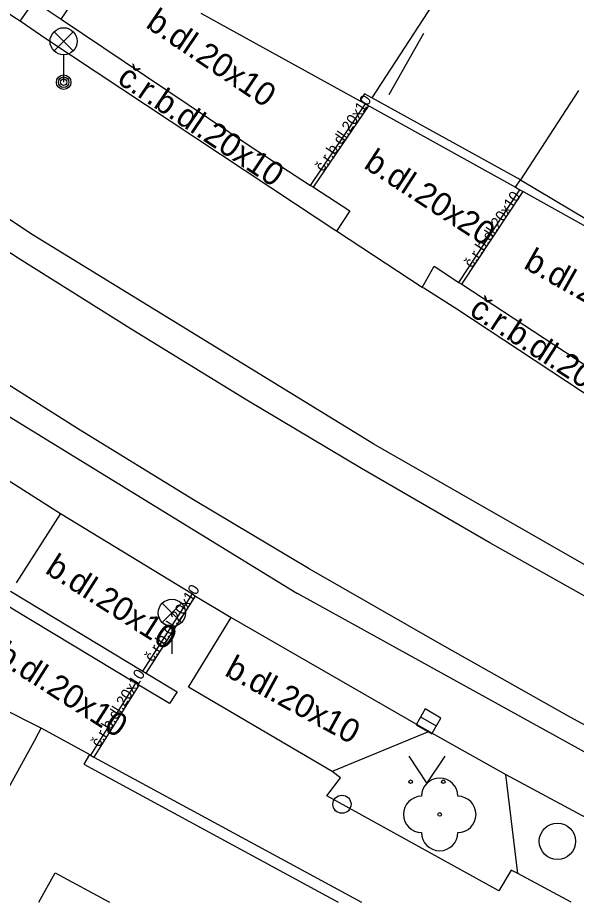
# Model space of a CAD drawing. Extents: x -600391 to -599491, y -1160176 to -1159402.
# Drawn here: x -599609.9 to -599594.53, y -1160176.08 to -1160151.73 of the extents above; entities that cross this region are included whole.
import ezdxf

# ---------------------------------------------------------------- set-up
doc = ezdxf.new("R2010")
doc.units = 0
for name, color, linetype in [('Level 10', 7, 'Continuous'), ('Level 11', 7, 'Continuous'), ('Level 13', 7, 'Continuous'), ('Level 22', 7, 'Continuous'), ('Level 27', 7, 'Continuous'), ('Level 28', 7, 'Continuous'), ('Level 33', 7, 'Continuous'), ('Level 36', 7, 'Continuous'), ('Level 40', 7, 'Continuous'), ('Level 5', 7, 'Continuous'), ('Level 7', 7, 'Continuous'), ('Level 8', 7, 'Continuous'), ('Level 9', 7, 'Continuous')]:
    doc.layers.add(name, color=color, linetype=linetype)

msp = doc.modelspace()

# ---------------------------------------------------------------- linework, layer by layer
at = {"layer": 'Level 10'}
for points in [[(-599592.64, -1160163.17), (-599597.82, -1160159.76), (-599598.73, -1160159.18), (-599598.77, -1160159.16), (-599601.13, -1160157.61), (-599601.18, -1160157.58), (-599602.26, -1160156.87), (-599609.13, -1160152.32), (-599609.84, -1160151.83), (-599610.01, -1160151.72), (-599619.13, -1160145.6), (-599630.78, -1160137.71), (-599635.8, -1160134.3), (-599636.09, -1160134.09), (-599636.74, -1160133.64), (-599640.38, -1160131.18), (-599640.61, -1160131.02), (-599651.38, -1160123.71), (-599657.07, -1160119.84), (-599658.67, -1160118.68), (-599662.19, -1160115.94), (-599667.52, -1160111.29)], [(-599608.73, -1160165.38), (-599609.95, -1160167.29)], [(-599608.73, -1160165.38), (-599609.95, -1160167.29)], [(-599608.73, -1160165.38), (-599605.09, -1160167.59), (-599605.01, -1160167.65), (-599604.03, -1160168.24)], [(-599598.58, -1160171.38), (-599601.25, -1160172.48), (-599605.2, -1160170.16), (-599604.03, -1160168.24)], [(-599598.58, -1160171.38), (-599601.25, -1160172.48), (-599605.2, -1160170.16), (-599604.03, -1160168.24)], [(-599598.58, -1160171.38), (-599596.47, -1160172.56)], [(-599594.675, -1160176.079), (-599596.14, -1160175.29), (-599596.47, -1160172.56)], [(-599594.675, -1160176.079), (-599596.14, -1160175.29), (-599596.47, -1160172.56)]]:
    msp.add_lwpolyline(points, dxfattribs=at)
at = {"layer": 'Level 11'}
msp.add_line((-599609.41, -1160171.56), (-599611.895, -1160176.079), dxfattribs=at)
for points in [[(-599576.774, -1160176.079), (-599578.81, -1160175.04), (-599578.82, -1160175.04), (-599585.85, -1160171.36), (-599593.032, -1160167.517), (-599600.1, -1160163.47), (-599609.48, -1160157.72), (-599620.06, -1160150.68), (-599628.64, -1160144.9), (-599637.24, -1160139.08), (-599645.91, -1160133.21), (-599654.83, -1160127.17), (-599659.769, -1160123.732), (-599664.56, -1160120.09), (-599669.916, -1160115.53), (-599675.01, -1160110.68), (-599679.565, -1160105.814), (-599683.84, -1160100.7), (-599687.806, -1160095.364), (-599691.46, -1160089.81), (-599694.56, -1160084.67), (-599703.07, -1160070.36)], [(-599706.78, -1160073.12), (-599698.31, -1160087.39), (-599695.34, -1160092.36), (-599691.52, -1160098.145), (-599687.4, -1160103.72), (-599687.39, -1160103.72), (-599682.907, -1160109.099), (-599678.11, -1160114.2), (-599672.902, -1160119.149), (-599667.4, -1160123.77), (-599662.334, -1160127.573), (-599657.12, -1160131.17), (-599648.43, -1160137.05), (-599639.61, -1160143.02), (-599631.11, -1160148.78), (-599622.43, -1160154.65), (-599611.72, -1160161.75), (-599602.22, -1160167.57), (-599602.21, -1160167.57), (-599587.73, -1160175.57), (-599586.751, -1160176.079)], [(-599597.5, -1160149.8), (-599597.7, -1160150.13), (-599597.75, -1160150.22), (-599597.85, -1160150.38), (-599600.16, -1160153.94)], [(-599608.71, -1160151.78), (-599607.49, -1160149.98)], [(-599609.84, -1160151.83), (-599609.45, -1160151.28), (-599608.79, -1160151.72), (-599608.71, -1160151.78), (-599603.48, -1160155.29), (-599601.85, -1160156.35), (-599601.76, -1160156.4), (-599600.76, -1160157.05), (-599601.13, -1160157.61)], [(-599594.47, -1160153.74), (-599596.07, -1160156.2)], [(-599601.85, -1160156.35), (-599600.33, -1160154.11)], [(-599601.76, -1160156.4), (-599600.24, -1160154.16)], [(-599596.2, -1160156.4), (-599596.08, -1160156.47), (-599595.99, -1160156.52), (-599593.38, -1160157.98)], [(-599597.76, -1160159.02), (-599596.08, -1160156.47)], [(-599597.68, -1160159.07), (-599595.99, -1160156.52)], [(-599598.77, -1160159.16), (-599598.44, -1160158.57), (-599597.76, -1160159.02), (-599597.68, -1160159.07), (-599592.59, -1160162.41), (-599591.49, -1160160.67), (-599591.46, -1160160.69), (-599591.37, -1160160.74), (-599590.58, -1160161.17)], [(-599615.38, -1160161.15), (-599608.73, -1160165.38)], [(-599605.73, -1160170.61), (-599606.57, -1160170.1), (-599606.66, -1160170.05), (-599610.08, -1160167.98), (-599610.16, -1160167.93), (-599613.49, -1160165.82), (-599613.15, -1160165.25)], [(-599610.1, -1160167.52), (-599606.46, -1160169.72), (-599606.37, -1160169.77), (-599605.52, -1160170.29)], [(-599606.46, -1160169.72), (-599605.09, -1160167.59)], [(-599606.46, -1160169.72), (-599605.09, -1160167.59)], [(-599606.37, -1160169.77), (-599605.01, -1160167.65)], [(-599606.37, -1160169.77), (-599605.01, -1160167.65)], [(-599604.03, -1160168.24), (-599598.58, -1160171.38)], [(-599606.66, -1160170.05), (-599607.9, -1160172.03)], [(-599606.57, -1160170.1), (-599607.81, -1160172.08)], [(-599605.52, -1160170.29), (-599605.73, -1160170.61)], [(-599609.41, -1160171.56), (-599609.26, -1160171.29)], [(-599596.14, -1160175.29), (-599596.32, -1160175.19), (-599596.66, -1160175.76), (-599601.4, -1160173.15), (-599601.02, -1160172.65), (-599601.25, -1160172.48)], [(-599596.47, -1160172.56), (-599591.06, -1160175.47), (-599589.913, -1160176.079)]]:
    msp.add_lwpolyline(points, dxfattribs=at)
at = {"layer": 'Level 13'}
for points in [[(-599609.86, -1160158.37), (-599613.43, -1160156.05), (-599616.97, -1160153.69), (-599620.49, -1160151.3)], [(-599600.44, -1160164.14), (-599603.6, -1160162.26), (-599606.74, -1160160.33), (-599609.86, -1160158.37)], [(-599601.88, -1160166.9), (-599605.07, -1160165), (-599608.23, -1160163.06), (-599611.37, -1160161.08)], [(-599586.14, -1160172.05), (-599589.76, -1160170.14), (-599593.35, -1160168.19), (-599596.91, -1160166.19), (-599600.44, -1160164.14)], [(-599587.43, -1160174.88), (-599591.08, -1160172.95), (-599594.7, -1160170.98), (-599598.3, -1160168.96), (-599601.88, -1160166.9)]]:
    msp.add_lwpolyline(points, dxfattribs=at)
at = {"layer": 'Level 22'}
msp.add_circle((-599598.29, -1160173.66), 0.05, dxfattribs=at)
for centre, start, end in [((-599598.29, -1160173.16), 0, 180), ((-599598.79, -1160173.66), 90, 270), ((-599597.79, -1160173.66), 270, 90), ((-599598.29, -1160174.16), 180, 0)]:
    msp.add_arc(centre, 0.5, start, end, dxfattribs=at)
at = {"layer": 'Level 27'}
msp.add_line((-599598.816, -1160170.975), (-599598.384, -1160171.225), dxfattribs=at)
msp.add_lwpolyline([(-599598.942, -1160171.191), (-599598.509, -1160171.442), (-599598.258, -1160171.009), (-599598.691, -1160170.758)], close=True, dxfattribs=at)
msp.add_circle((-599595.05, -1160174.4), 0.5, dxfattribs=at)
at = {"layer": 'Level 28'}
msp.add_circle((-599600.98, -1160173.38), 0.25, dxfattribs=at)
at = {"layer": 'Level 33'}
for p, q in [((-599608.905, -1160152.65), (-599608.375, -1160152.12)), ((-599608.905, -1160152.12), (-599608.375, -1160152.65)), ((-599608.64, -1160152.76), (-599608.64, -1160153.51)), ((-599605.925, -1160168.38), (-599605.395, -1160167.85)), ((-599605.925, -1160167.85), (-599605.395, -1160168.38)), ((-599605.66, -1160168.49), (-599605.66, -1160169.24))]:
    msp.add_line(p, q, dxfattribs=at)
for centre, radius in [((-599608.64, -1160152.385), 0.375), ((-599608.64, -1160153.51), 0.2), ((-599608.64, -1160153.51), 0.145), ((-599608.64, -1160153.51), 0.0876), ((-599605.66, -1160168.115), 0.375)]:
    msp.add_circle(centre, radius, dxfattribs=at)
at = {"layer": 'Level 36'}
msp.add_lwpolyline([(-599599.14, -1160172.06), (-599598.64, -1160172.81), (-599598.14, -1160172.06)], dxfattribs=at)
for centre in [(-599599.09, -1160172.76), (-599598.191, -1160172.76)]:
    msp.add_circle(centre, 0.05, dxfattribs=at)
at = {"layer": 'Level 5'}
for p, q in [((-599609.325, -1160176.079), (-599608.87, -1160175.27)), ((-599608.87, -1160175.27), (-599607.374, -1160176.079))]:
    msp.add_line(p, q, dxfattribs=at)
at = {"layer": 'Level 7'}
msp.add_line((-599608.08, -1160172.28), (-599601.081, -1160176.079), dxfattribs=at)
for points in [[(-599600.36, -1160153.83), (-599600.49, -1160154.02)], [(-599596.07, -1160156.2), (-599600.16, -1160153.94), (-599600.36, -1160153.83)], [(-599600.49, -1160154.02), (-599600.33, -1160154.11), (-599600.24, -1160154.16), (-599596.2, -1160156.4)], [(-599596.2, -1160156.4), (-599596.07, -1160156.2)], [(-599607.93, -1160172.01), (-599608.08, -1160172.28)], [(-599607.93, -1160172.01), (-599607.9, -1160172.03), (-599607.81, -1160172.08), (-599600.443, -1160176.079)]]:
    msp.add_lwpolyline(points, dxfattribs=at)
at = {"layer": 'Level 8'}
for points in [[(-599604.86, -1160151.61), (-599600.49, -1160154.02)], [(-599596.07, -1160156.2), (-599593.34, -1160157.82)], [(-599609.26, -1160171.29), (-599611.4, -1160170.21)], [(-599607.93, -1160172.01), (-599609.26, -1160171.29)]]:
    msp.add_lwpolyline(points, dxfattribs=at)
at = {"layer": 'Level 9'}
msp.add_lwpolyline([(-599598.74, -1160152.17), (-599599.69, -1160153.86)], dxfattribs=at)

# ---------------------------------------------------------------- texts
at = {"layer": 'Level 40'}
for s, height, rotation, p in [('b.dl.20x10', 0.65, 325.9405, (-599606.41, -1160151.98)), ('č.r.b.dl.20x10', 0.65, 326.1818, (-599607.2, -1160153.51)), ('č.r.b.dl.20x10', 0.3, 56, (-599601.5, -1160155.99)), ('b.dl.20x20', 0.65, 327, (-599600.41, -1160155.85)), ('č.r.b.dl.20x10', 0.3, 56, (-599597.4, -1160158.64)), ('b.dl.20x10', 0.65, 330.5952, (-599596.01, -1160158.61)), ('č.r.b.dl.20x10', 0.65, 327, (-599597.51, -1160159.89)), ('b.dl.20x10', 0.65, 327.4693, (-599609.18, -1160167)), ('č.r.b.dl.20x10', 0.3, 57, (-599606.19, -1160169.48)), ('b.dl.20x10', 0.65, 327.4693, (-599610.54, -1160169.41)), ('b.dl.20x10', 0.65, 331.4095, (-599604.24, -1160169.82)), ('č.r.b.dl.20x10', 0.3, 58, (-599607.66, -1160171.83))]:
    msp.add_text(s, height=height, rotation=rotation, dxfattribs=at).set_placement(p)

doc.saveas('drawing.dxf')
